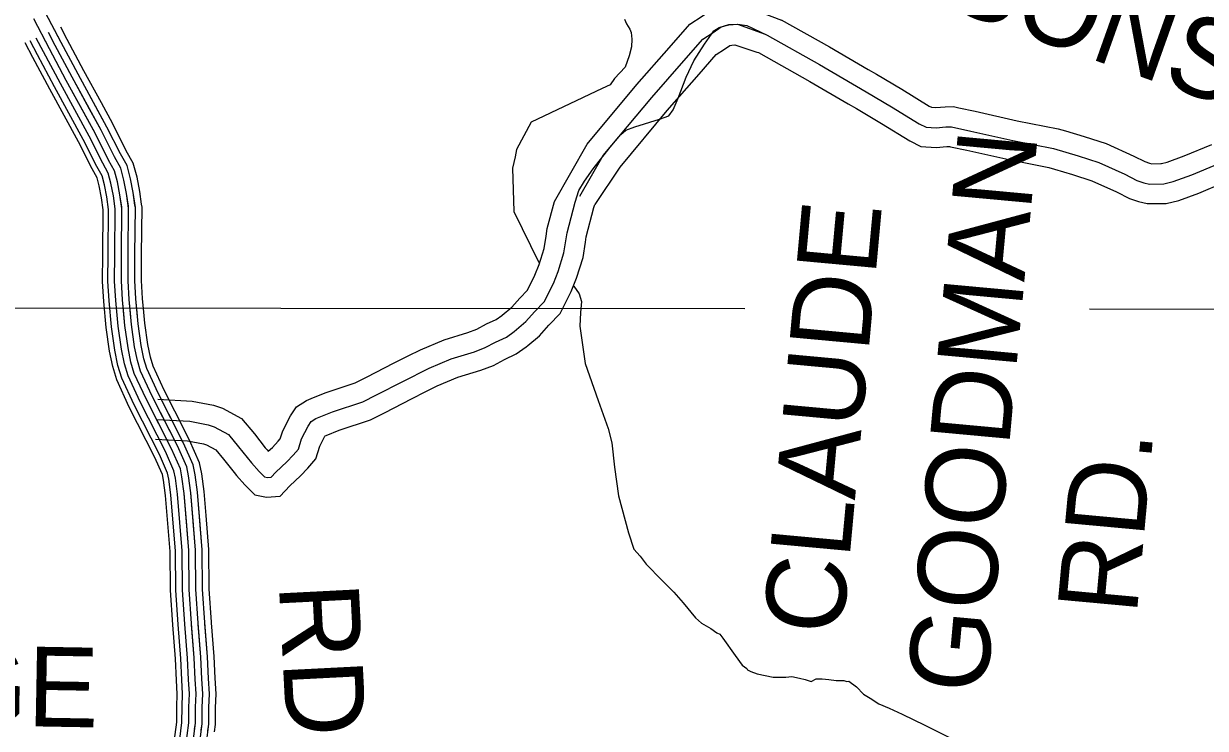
# Model space of a CAD drawing. Extents: x 1551132 to 1791609, y 378168 to 563823.
# Drawn here: x 1618398 to 1623885, y 491468 to 494740 of the extents above; entities that cross this region are included whole.
import ezdxf

# ---------------------------------------------------------------- set-up
doc = ezdxf.new("R2010")
doc.units = 0
for name, color, linetype in [('DESIGN - ROW - Right-of-Way and Easement Labels', 7, 'Continuous'), ('DESIGN - ROW - Right-of-Way Linework', 7, 'Continuous'), ('DESIGN - TRANSPORTATION - Text', 7, 'Continuous'), ('SURVEY - PROPERTY - Owners', 7, 'Continuous'), ('SURVEY - TRANSPORTATION - Roads', 7, 'Continuous')]:
    doc.layers.add(name, color=color, linetype=linetype)

msp = doc.modelspace()

# ---------------------------------------------------------------- linework, layer by layer
at = {"layer": 'DESIGN - ROW - Right-of-Way Linework'}
for points in [[(1604508.509, 493429.968), (1621746.353, 493418.02)], [(1623347.64, 493416.904), (1636173.955, 493408.011)]]:
    msp.add_lwpolyline(points, dxfattribs=at)
at = {"layer": 'DESIGN - TRANSPORTATION - Text'}
for points in [[(1621187.358, 494761.346), (1621197.091, 494739.179), (1621212.808, 494714.928), (1621218.608, 494698.828), (1621222.241, 494668.718), (1621219.799, 494632.676), (1621209.283, 494590.725), (1621190.641, 494538.857), (1621141.976, 494485.355), (1621121.601, 494455.554), (1621084.261, 494439.479), (1620755.302, 494283.616), (1620686.053, 494156.621), (1620680.278, 494121.979), (1620668.737, 494070.028), (1620674.512, 493867.981), (1620789.934, 493631.308)], [(1620952.13, 493521.772), (1620977.496, 493485.546), (1620989.037, 493450.903), (1620983.262, 493398.952), (1620980.379, 493335.45), (1621005.762, 493162.429), (1621065.693, 492991.333), (1621112.109, 492860.497), (1621129.309, 492794.145), (1621141.942, 492681.767), (1621160.299, 492547.263), (1621206.231, 492376.351), (1621231.306, 492299.882), (1621260.913, 492267.448), (1621288.479, 492231.03), (1621361.586, 492155.962), (1621416.943, 492101.16), (1621460.334, 492050.517), (1621517.516, 491981.666), (1621545.223, 491957.273), (1621588.939, 491932.673), (1621616.705, 491912.289), (1621630.63, 491906.097), (1621644.413, 491887.888), (1621701.444, 491807.02), (1621734.91, 491762.51), (1621756.718, 491746.201), (1621758.643, 491740.168), (1621774.551, 491731.951), (1621804.434, 491721.559), (1621878.282, 491706.6), (1621936.289, 491705.875), (1621964.347, 491709.534), (1622000.254, 491701.067), (1622026.187, 491694.725), (1622054.094, 491686.367), (1622078.244, 491698.084), (1622106.252, 491697.734), (1622136.226, 491695.35), (1622170.183, 491690.917), (1622206.191, 491690.467)], [(1622206.191, 491690.467), (1622220.149, 491686.283), (1622230.174, 491688.167), (1622265.864, 491661.666), (1622297.455, 491627.199), (1622329.238, 491608.765), (1622368.929, 491582.214), (1622416.694, 491561.58), (1622476.384, 491534.78), (1622581.79, 491483.353), (1622736.895, 491405.26), (1622818.343, 491358.142), (1622864.109, 491337.533), (1622919.899, 491318.791), (1623025.846, 491311.458)]]:
    msp.add_lwpolyline(points, dxfattribs=at)
at = {"layer": 'SURVEY - PROPERTY - Owners'}
for points in [[(1620862.424, 493915.249), (1621015.045, 494180.322), (1621245.273, 494457.188), (1621395.287, 494627.751), (1621491.851, 494737.329), (1621548.533, 494774.646), (1621599.307, 494810.139), (1621657.289, 494824.081), (1621725.087, 494829.648), (1621917.241, 494756.013)], [(1619015.767, 492902.188), (1619169.871, 492894.013), (1619255.636, 492877.238), (1619283.46, 492868.137), (1619349.15, 492832.345), (1619396.599, 492775.86), (1619455.89, 492701.241), (1619491.497, 492660.874), (1619516.021, 492636.198), (1619531.146, 492633.098), (1619547.204, 492634.348), (1619569.395, 492658.174), (1619619.761, 492705.792), (1619650.018, 492737.559), (1619674.234, 492765.377), (1619688.642, 492813.311), (1619719.125, 492871.104), (1619733.3, 492893.005), (1619755.399, 492906.83), (1619831.598, 492938.189), (1619973.869, 492984.982), (1620036.084, 493016.467), (1620158.523, 493079.46), (1620280.937, 493140.445), (1620383.218, 493183.588), (1620491.399, 493216.672), (1620541.523, 493236.248), (1620589.705, 493261.848), (1620639.862, 493285.432), (1620676.053, 493311.141), (1620730.402, 493356.717), (1620770.759, 493402.41), (1620815.116, 493448.078), (1620857.832, 493533.797), (1620880.298, 493589.665), (1620907.031, 493675.534), (1620921.839, 493769.52), (1620959.055, 493911.365), (1620975.513, 493965.283), (1621001.871, 494009.101), (1621042.345, 494066.811), (1621121.143, 494166.239), (1621171.617, 494225.857), (1621193.766, 494245.691), (1621235.865, 494261.333), (1621350.054, 494296.359), (1621394.153, 494311.984), (1621414.378, 494339.843), (1621436.827, 494393.711), (1621473.651, 494491.497), (1621510.284, 494567.266), (1621558.925, 494644.935), (1621603.424, 494706.611), (1621627.381, 494722.67), (1621671.614, 494736.045), (1621713.588, 494737.67), (1621755.487, 494731.287), (1621851.001, 494686.386), (1622093.554, 494550.066), (1622310.232, 494423.988), (1622427.504, 494354.861), (1622556.684, 494275.609), (1622588.508, 494259.309), (1622634.441, 494256.9), (1622680.423, 494260.492), (1622706.531, 494260.85), (1622796.145, 494241.442), (1622991.566, 494197.649), (1623179.044, 494159.94), (1623294.642, 494126.872), (1623390.273, 494095.988), (1623511.67, 494040.837), (1623567.36, 494012.311), (1623599.243, 494002.011), (1623625.159, 493995.777), (1623692.182, 493996.402), (1623735.148, 494006.811), (1623821.338, 494038.087), (1623943.668, 494089.055)], [(1620980.013, 493938.991), (1621089.685, 494128.213), (1621314.213, 494398.22), (1621463.368, 494567.808), (1621551.875, 494668.244), (1621599.465, 494699.578), (1621637.198, 494725.953), (1621671.689, 494734.245), (1621712.763, 494737.62), (1621841.318, 494690.936)], [(1621915.333, 494758.396), (1622140.361, 494631.926), (1622319.565, 494527.649), (1622357.881, 494505.356), (1622476.103, 494435.671), (1622602.9, 494357.878), (1622613.558, 494352.419), (1622633.232, 494351.386), (1622676.098, 494354.736), (1622715.972, 494355.286), (1622740.43, 494349.994), (1622816.436, 494333.527), (1623011.173, 494289.885), (1623201.336, 494251.634), (1623234.843, 494242.059), (1623322.108, 494217.091), (1623424.372, 494184.065), (1623552.686, 494125.772), (1623603.576, 494099.705), (1623624.801, 494092.847), (1623635.9, 494090.18), (1623678.541, 494090.58), (1623680.499, 494090.597), (1623707.882, 494097.23), (1623787.105, 494125.973), (1623915.027, 494179.274)], [(1621051.578, 493900.765), (1621167.267, 494074.045), (1621385.878, 494336.927), (1621534.142, 494505.498), (1621614.265, 494596.425), (1621652.406, 494621.542), (1621676.588, 494638.443), (1621686.655, 494640.86), (1621699.946, 494641.96), (1621803.069, 494607.709)], [(1621803.594, 494608.434), (1621809.435, 494605.692), (1622048.521, 494471.322), (1622226.534, 494367.745), (1622264.391, 494345.711), (1622380.755, 494277.126), (1622512.227, 494196.465), (1622564.409, 494169.74), (1622635.599, 494166.006), (1622684.581, 494169.831), (1622697.447, 494170.006), (1622701.289, 494169.173), (1622776.629, 494152.856), (1622972.708, 494108.913), (1623157.595, 494071.729), (1623183.969, 494064.187), (1623268.226, 494040.078), (1623357.473, 494011.261), (1623472.212, 493959.126), (1623532.519, 493928.242), (1623574.66, 493914.625), (1623614.826, 493904.967), (1623680.257, 493905.575), (1623703.424, 493905.792), (1623761.372, 493919.834), (1623854.27, 493953.535), (1623971.217, 494002.269)], [(1619010.958, 492811.602), (1619158.705, 492803.769), (1619232.745, 492789.285), (1619247.361, 492784.502), (1619290.718, 492760.885), (1619326.351, 492718.458), (1619375.616, 492656.457), (1619386.324, 492642.982), (1619425.257, 492598.839), (1619470.989, 492552.829), (1619525.446, 492541.671), (1619589.486, 492546.654), (1619633.802, 492594.239), (1619683.801, 492641.507), (1619717.1, 492676.466), (1619755.474, 492720.55), (1619772.974, 492778.769), (1619797.465, 492825.211), (1619798.215, 492826.362), (1619803.59, 492828.57), (1619863.063, 492853.046), (1620008.71, 492900.955), (1620077.308, 492935.665), (1620199.497, 492998.525), (1620266.271, 493031.792), (1620318.828, 493057.976), (1620414.184, 493098.202), (1620521.206, 493130.928), (1620579.43, 493153.67), (1620630.304, 493180.705), (1620685.786, 493206.789), (1620731.56, 493239.306), (1620739.018, 493245.565), (1620793.883, 493291.574), (1620837.324, 493340.75), (1620890.006, 493394.994), (1620940.63, 493496.588), (1620965.821, 493559.215), (1620995.604, 493654.884), (1621006.687, 493725.244), (1621010.729, 493750.903), (1621046.336, 493886.606), (1621050.536, 493900.382)], [(1619020.758, 492996.349), (1619181.471, 492987.824), (1619279.427, 492968.665), (1619320.985, 492955.073), (1619409.899, 492906.63), (1619469.623, 492835.528), (1619520.455, 492771.56), (1619528.205, 492761.801), (1619534.363, 492754.818), (1619553.187, 492772.618), (1619580.287, 492801.069), (1619589.786, 492811.969), (1619600.978, 492849.212), (1619637.685, 492918.814), (1619665.526, 492961.832), (1619712.15, 492990.999), (1619733.183, 492999.658), (1619798.882, 493026.692), (1619937.645, 493072.335), (1619993.227, 493100.46), (1620115.933, 493163.587), (1620183.781, 493197.388), (1620241.555, 493226.172), (1620351.027, 493272.348), (1620460.416, 493305.799), (1620502.124, 493322.091), (1620547.498, 493346.2), (1620592.122, 493367.184), (1620618.346, 493385.81), (1620620.121, 493387.302), (1620664.412, 493424.436), (1620701.569, 493466.512), (1620737.268, 493503.263), (1620771.759, 493572.481), (1620791.4, 493621.324), (1620814.958, 493697.001), (1620823.95, 493754.036), (1620829.433, 493788.87), (1620862.465, 493914.79)]]:
    msp.add_lwpolyline(points, dxfattribs=at)
at = {"layer": 'SURVEY - TRANSPORTATION - Roads'}
for points in [[(1619242.01, 491364.682), (1619257.46, 491487.927), (1619258.144, 491564.612), (1619260.76, 491628.488), (1619257.219, 491699.449), (1619252.06, 491800.535), (1619239.419, 491959.33), (1619228.978, 492115.393), (1619227.603, 492296.797), (1619205.012, 492565.388), (1619194.662, 492645.615), (1619185.496, 492691.441), (1619140.889, 492793.16), (1619022.758, 493025.05), (1618970.235, 493138.552), (1618956.777, 493183.804), (1618944.269, 493245.58), (1618929.677, 493346.541), (1618918.969, 493462.177), (1618913.936, 493547.196), (1618915.011, 493669.241), (1618916.92, 493886.288), (1618906.603, 493956.499), (1618894.487, 494020.125), (1618878.337, 494081.085), (1618847.696, 494135.937), (1618785.006, 494260.348), (1618650.926, 494506.513), (1618572.536, 494652.95), (1618500.563, 494790.362)], [(1619180.454, 491372.057), (1619195.495, 491492.068), (1619196.153, 491566.154), (1619198.695, 491628.213), (1619195.295, 491696.324), (1619190.187, 491796.493), (1619177.587, 491954.797), (1619166.996, 492113.084), (1619165.621, 492293.956), (1619143.347, 492558.821), (1619133.447, 492635.556), (1619126.022, 492672.69), (1619084.832, 492766.618), (1618966.985, 492997.949), (1618912.086, 493116.577), (1618896.561, 493168.778), (1618883.153, 493234.98), (1618868.087, 493339.241), (1618857.137, 493457.486), (1618851.921, 493545.638), (1618853.013, 493669.783), (1618854.879, 493882.03), (1618845.455, 493946.19), (1618833.997, 494006.366), (1618820.405, 494057.659), (1618792.923, 494106.852), (1618730.083, 494231.564), (1618596.377, 494477.054), (1618517.746, 494623.932), (1618445.04, 494762.744)], [(1618759.224, 494372.493), (1618678.201, 494521.246), (1618599.936, 494667.458), (1618570.27, 494724.085)], [(1619149.671, 491375.74), (1619164.512, 491494.143), (1619165.162, 491566.929), (1619167.662, 491628.072), (1619164.337, 491694.765), (1619159.254, 491794.476), (1619146.671, 491952.53), (1619136.005, 492111.934), (1619134.63, 492292.539), (1619112.514, 492555.537), (1619102.839, 492630.531), (1619096.281, 492663.315), (1619056.799, 492753.343), (1618939.094, 492984.398), (1618883.012, 493105.593), (1618866.454, 493161.27), (1618852.596, 493229.68), (1618837.296, 493335.591), (1618826.221, 493455.144), (1618820.913, 493544.855), (1618822.013, 493670.058), (1618823.863, 493879.897), (1618814.88, 493941.031), (1618803.747, 493999.491), (1618791.439, 494045.942), (1618765.54, 494092.31), (1618702.625, 494217.172), (1618569.103, 494462.32), (1618490.347, 494609.424), (1618456.781, 494673.517)], [(1618677.55, 494328.008), (1618596.369, 494477.054), (1618517.746, 494623.932), (1618485.247, 494685.984)], [(1619180.454, 491372.057), (1619195.495, 491492.068), (1619196.153, 491566.154), (1619198.695, 491628.213), (1619195.295, 491696.324), (1619190.187, 491796.493), (1619177.587, 491954.797), (1619166.996, 492113.084), (1619165.621, 492293.956), (1619143.347, 492558.821), (1619133.447, 492635.556), (1619126.022, 492672.69), (1619084.832, 492766.618), (1618966.985, 492997.949), (1618912.086, 493116.577), (1618896.561, 493168.778), (1618883.153, 493234.98), (1618868.087, 493339.241), (1618857.137, 493457.486), (1618851.921, 493545.638), (1618853.013, 493669.783), (1618854.879, 493882.03), (1618845.455, 493946.19), (1618833.997, 494006.366), (1618820.405, 494057.659), (1618792.923, 494106.852), (1618730.083, 494231.564), (1618596.377, 494477.054), (1618517.746, 494623.932), (1618485.272, 494685.934)], [(1619211.236, 491368.373), (1619226.478, 491489.993), (1619227.144, 491565.379), (1619229.728, 491628.355), (1619226.253, 491697.882), (1619221.12, 491798.51), (1619208.503, 491957.064), (1619197.987, 492114.234), (1619196.612, 492295.372), (1619174.179, 492562.104), (1619164.055, 492640.581), (1619155.763, 492682.066), (1619112.864, 492779.893), (1618994.876, 493011.499), (1618941.16, 493127.56), (1618926.669, 493176.287), (1618913.711, 493240.28), (1618898.878, 493342.891), (1618888.053, 493459.827), (1618882.929, 493546.421), (1618884.012, 493669.508), (1618885.895, 493884.163), (1618876.029, 493951.348), (1618864.246, 494013.242), (1618849.371, 494069.376), (1618820.305, 494121.394), (1618757.54, 494245.956), (1618623.652, 494491.787), (1618545.145, 494638.441), (1618513.538, 494698.776)], [(1618704.775, 494342.842), (1618623.652, 494491.779), (1618545.137, 494638.441), (1618513.546, 494698.759)], [(1618731.999, 494357.667), (1618650.926, 494506.513), (1618572.536, 494652.95), (1618541.887, 494711.468)], [(1619094.356, 491382.374), (1619108.83, 491497.868), (1619109.455, 491568.312), (1619111.889, 491627.822), (1619108.689, 491691.957), (1619103.647, 491790.843), (1619091.106, 491948.463), (1619080.306, 492109.859), (1619078.932, 492289.989), (1619057.099, 492549.637), (1619047.832, 492621.489), (1619042.833, 492646.473), (1619006.425, 492729.492), (1618888.978, 492960.039), (1618830.754, 493085.843), (1618812.338, 493147.769), (1618797.68, 493220.163), (1618781.947, 493329.032), (1618770.656, 493450.927), (1618765.181, 493543.454), (1618766.298, 493670.549), (1618768.106, 493876.071), (1618759.923, 493931.773), (1618749.39, 493987.124), (1618739.382, 494024.892), (1618716.316, 494066.176), (1618653.268, 494191.305), (1618520.079, 494435.844), (1618441.115, 494583.348), (1618405.749, 494650.866)], [(1619118.897, 491379.432), (1619133.53, 491496.21), (1619134.163, 491567.695), (1619136.63, 491627.938), (1619133.372, 491693.198), (1619128.313, 491792.451), (1619115.755, 491950.263), (1619105.014, 492110.776), (1619103.639, 492291.114), (1619081.682, 492552.254), (1619072.232, 492625.498), (1619066.549, 492653.94), (1619028.775, 492740.075), (1618911.211, 492970.848), (1618853.937, 493094.601), (1618836.346, 493153.753), (1618822.038, 493224.38), (1618806.497, 493331.941), (1618795.306, 493452.794), (1618789.906, 493544.079), (1618791.014, 493670.324), (1618792.839, 493877.771), (1618784.306, 493935.881), (1618773.506, 493992.608), (1618762.473, 494034.234), (1618738.149, 494077.768), (1618675.159, 494202.78), (1618541.829, 494447.594), (1618462.956, 494594.915), (1618428.357, 494660.975)], [(1618884.545, 493893.422), (1618876.029, 493951.34), (1618864.238, 494013.25), (1618849.371, 494069.376), (1618820.314, 494121.394), (1618757.549, 494245.956), (1618704.767, 494342.858)], [(1618915.211, 493897.93), (1618906.603, 493956.499), (1618894.487, 494020.125), (1618878.337, 494081.085), (1618847.696, 494135.937), (1618785.006, 494260.348), (1618731.991, 494357.684)], [(1618945.877, 493902.439), (1618937.178, 493961.657), (1618924.736, 494027), (1618907.303, 494092.794), (1618875.079, 494150.479), (1618812.464, 494274.74), (1618759.215, 494372.509)], [(1618853.871, 493888.913), (1618845.455, 493946.19), (1618833.997, 494006.366), (1618820.405, 494057.659), (1618792.923, 494106.852), (1618730.083, 494231.564), (1618677.542, 494328.025)], [(1618924.869, 493398.501), (1618918.969, 493462.177), (1618913.936, 493547.196), (1618915.011, 493669.241), (1618916.92, 493886.288), (1618915.203, 493897.947)], [(1618955.735, 493401.359), (1618949.885, 493464.528), (1618944.944, 493547.98), (1618946.01, 493668.966), (1618947.936, 493888.422), (1618945.869, 493902.464)], [(1618863.137, 493392.784), (1618857.137, 493457.486), (1618851.921, 493545.638), (1618853.013, 493669.783), (1618854.879, 493882.022), (1618853.863, 493888.913)], [(1618894.003, 493395.642), (1618888.053, 493459.827), (1618882.929, 493546.413), (1618884.012, 493669.516), (1618885.904, 493884.155), (1618884.537, 493893.43)], [(1619017.675, 492898.446), (1618966.985, 492997.949), (1618912.086, 493116.577), (1618896.561, 493168.787), (1618883.153, 493234.988), (1618868.087, 493339.241), (1618863.129, 493392.792)], [(1619045.291, 492912.513), (1618994.867, 493011.499), (1618941.16, 493127.569), (1618926.669, 493176.295), (1618913.711, 493240.28), (1618898.886, 493342.891), (1618893.995, 493395.659)], [(1619072.915, 492926.589), (1619022.758, 493025.05), (1618970.235, 493138.552), (1618956.777, 493183.804), (1618944.269, 493245.58), (1618929.677, 493346.541), (1618924.861, 493398.517)], [(1619100.54, 492940.664), (1619050.649, 493038.6), (1618999.309, 493149.536), (1618986.884, 493191.312), (1618974.826, 493250.88), (1618960.468, 493350.191), (1618955.727, 493401.376)], [(1619183.471, 492451.626), (1619174.179, 492562.104), (1619164.055, 492640.581), (1619155.755, 492682.066), (1619112.856, 492779.885), (1619045.283, 492912.53)], [(1619214.362, 492454.227), (1619205.012, 492565.388), (1619194.662, 492645.615), (1619185.496, 492691.441), (1619140.889, 492793.16), (1619072.907, 492926.605)], [(1619245.253, 492456.827), (1619235.845, 492568.671), (1619225.27, 492650.648), (1619215.237, 492700.816), (1619168.921, 492806.436), (1619100.531, 492940.681)], [(1619152.58, 492449.026), (1619143.347, 492558.821), (1619133.447, 492635.556), (1619126.022, 492672.69), (1619084.832, 492766.618), (1619017.667, 492898.463)], [(1619177.954, 491950.222), (1619177.587, 491954.797), (1619166.996, 492113.084), (1619165.621, 492293.964), (1619152.58, 492449.043)], [(1619208.853, 491952.689), (1619208.503, 491957.064), (1619197.987, 492114.243), (1619196.612, 492295.381), (1619183.471, 492451.643)], [(1619239.753, 491955.155), (1619239.419, 491959.33), (1619228.978, 492115.393), (1619227.603, 492296.797), (1619214.362, 492454.243)], [(1619270.652, 491957.622), (1619270.335, 491961.597), (1619259.969, 492116.543), (1619258.594, 492298.214), (1619245.253, 492456.843)], [(1619191.962, 491463.893), (1619195.495, 491492.077), (1619196.153, 491566.154), (1619198.695, 491628.213), (1619195.295, 491696.324), (1619190.187, 491796.493), (1619177.946, 491950.255)], [(1619222.719, 491460.034), (1619226.478, 491490.002), (1619227.153, 491565.387), (1619229.728, 491628.347), (1619226.261, 491697.882), (1619221.128, 491798.518), (1619208.853, 491952.714)], [(1619253.477, 491456.176), (1619257.46, 491487.927), (1619258.144, 491564.612), (1619260.76, 491628.488), (1619257.219, 491699.449), (1619252.06, 491800.535), (1619239.753, 491955.172)], [(1619284.235, 491452.317), (1619288.443, 491485.851), (1619289.134, 491563.837), (1619291.793, 491628.63), (1619288.176, 491701.015), (1619282.993, 491802.551), (1619270.652, 491957.63)]]:
    msp.add_lwpolyline(points, dxfattribs=at)

# ---------------------------------------------------------------- texts
at = {"layer": 'DESIGN - ROW - Right-of-Way and Easement Labels'}
for s, height, rotation, p in [('PARSONS', 369.9932, 340.4292, (1621706.305, 495161.748)), ('GOODMAN', 370.0095, 84.742722, (1622867.517, 491622.632)), ('CLAUDE', 370.0095, 84.742722, (1622199.658, 491895.689)), ('RD.', 370.0095, 84.742722, (1623565.784, 491991.884)), ('RD.', 370.0095, 272.922267, (1619583.403, 492135.535)), ('BRIDGE', 369.9913, 358.964833, (1616846.842, 491506.676))]:
    msp.add_text(s, height=height, rotation=rotation, dxfattribs=at).set_placement(p)

doc.saveas('drawing.dxf')
